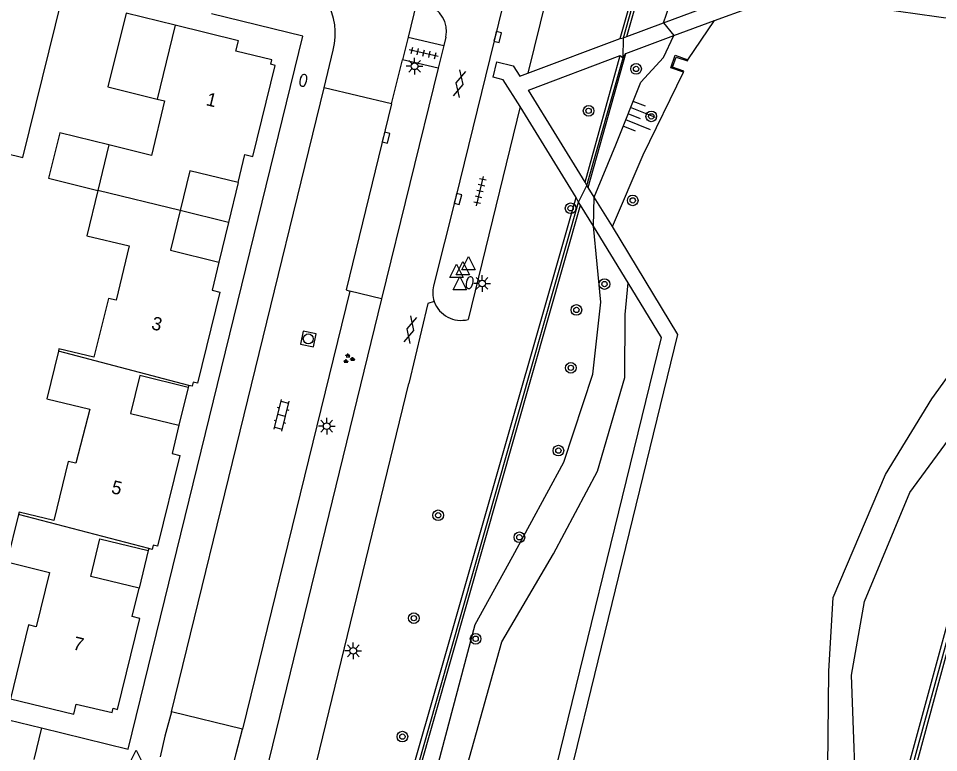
# Model space of a CAD drawing. Extents: x 125000 to 129004, y 397500 to 399008.
# Drawn here: x 126894 to 126963.1, y 398397.8 to 398452.9 of the extents above; entities that cross this region are included whole.
import ezdxf

# ---------------------------------------------------------------- set-up
doc = ezdxf.new("R2010")
doc.units = 0
for name, color, linetype in [('gg-afsc-erfafscheiding', 7, 'Continuous'), ('gg-afsc-faunaraster', 7, 'Continuous'), ('gg-afsc-hekwerk', 7, 'Continuous'), ('gg-afsc-lijn faunaraster', 7, 'Continuous'), ('gg-anno-huisnummerreeks BGT', 7, 'Continuous'), ('gg-bbg-hoofdgebouw', 7, 'Continuous'), ('gg-bbg-luifel en loopbrug', 7, 'Continuous'), ('gg-bbg-onder overbouw', 7, 'Continuous'), ('gg-bbg-pand overbouw', 7, 'Continuous'), ('gg-bbg-tussenscheiding', 7, 'Continuous'), ('gg-bbg-tussenscheiding niveau 01', 7, 'Continuous'), ('gg-knt-BGT kruinlijn', 7, 'Continuous'), ('gg-knt-bovenkant onderkant talud', 7, 'Continuous'), ('gg-knt-verharding', 7, 'Continuous'), ('gg-kwrk-kunstwerk niveau 01', 7, 'Continuous'), ('gg-kwrk-uitstroombak niveau min 01', 7, 'Continuous'), ('gt-grn-groengrens', 7, 'Continuous'), ('gt-grn-weggrens', 7, 'Continuous'), ('gt-symb-boom', 7, 'Continuous'), ('gt-symb-brandkraan', 7, 'Continuous'), ('gt-symb-gesloten verharding', 7, 'Continuous'), ('gt-symb-groenvak', 7, 'Continuous'), ('gt-symb-klinker verharding', 7, 'Continuous'), ('gt-symb-kolk', 7, 'Continuous'), ('gt-symb-lichtmast', 7, 'Continuous'), ('gt-symb-rioolschacht', 7, 'Continuous'), ('gt-symb-talud symbool', 7, 'Continuous'), ('gt-symb-tegel verharding', 7, 'Continuous'), ('gt-symb-waterafsluiter', 7, 'Continuous')]:
    doc.layers.add(name, color=color, linetype=linetype)

# ---------------------------------------------------------------- blocks, each defined once
blk = doc.blocks.new('gt0-TALUD_1')
at = {"layer": 'gt-symb-talud symbool'}
for p, q in [((-1, -1), (-1, 0)), ((-0.5, -2), (-0.5, 0)), ((0, -1), (0, 0)), ((0.5, -2), (0.5, 0)), ((1, -1), (1, 0))]:
    blk.add_line(p, q, dxfattribs=at)
blk = doc.blocks.new('gt0-BOOM')
at = {"layer": 'gt-symb-boom'}
for radius in [0.4, 0.2]:
    blk.add_circle((0, 0), radius, dxfattribs=at)
blk = doc.blocks.new('gt0-TEG1')
at = {"layer": 'gt-symb-tegel verharding'}
for p, q in [((-1.125, 0), (1.125, 0)), ((-0.9, -0.25), (-0.9, 0.25)), ((-0.45, -0.25), (-0.45, 0.25)), ((0, -0.25), (0, 0.25)), ((0.45, -0.25), (0.45, 0.25)), ((0.9, -0.25), (0.9, 0.25))]:
    blk.add_line(p, q, dxfattribs=at)
blk = doc.blocks.new('gt0-WAFSL')
at = {"layer": 'gt-symb-waterafsluiter'}
for p, q in [((-0.5, -0.333), (0, 0.667)), ((0, 0.667), (0.5, -0.333)), ((0.5, -0.333), (-0.5, -0.333))]:
    blk.add_line(p, q, dxfattribs=at)
blk = doc.blocks.new('gt0-LMAST')
at = {"layer": 'gt-symb-lichtmast'}
for p, q in [((-0.182, 0.173), (-0.447, 0.438)), ((-0.005, 0.246), (-0.005, 0.621)), ((0.172, 0.173), (0.437, 0.438)), ((-0.255, -0.004), (-0.63, -0.004)), ((-0.182, -0.181), (-0.447, -0.446)), ((-0.005, -0.254), (-0.005, -0.629)), ((0.437, -0.446), (0.172, -0.181)), ((0.245, -0.004), (0.62, -0.004))]:
    blk.add_line(p, q, dxfattribs=at)
blk.add_circle((-0.005, -0.004), 0.25, dxfattribs=at)
blk = doc.blocks.new('gt0-BR')
at = {"layer": 'gt-symb-brandkraan'}
for centre, radius, start, end in [((-0.244, 0), 0.206, 107.56694, 252.43307), ((0.599, -2.664), 3, 106.89205, 107.56694), ((0, -0.691), 0.938, 73.10799, 106.89205), ((-0.599, -2.664), 3, 72.43309, 73.10799), ((0.244, 0), 0.206, 287.56695, 72.43309), ((0.599, 2.664), 3, 252.43307, 253.10797), ((0, 0.691), 0.938, 253.10797, 286.89206), ((-0.599, 2.664), 3, 286.89206, 287.56695)]:
    blk.add_arc(centre, radius, start, end, dxfattribs=at)
blk = doc.blocks.new('gt0-KOLK')
at = {"layer": 'gt-symb-kolk'}
blk.add_lwpolyline([(0, 0), (0.375, 0), (0.375, 0.4), (-0.375, 0.4), (-0.375, 0), (0, 0)], dxfattribs=at)
blk = doc.blocks.new('gt0-GESVH1')
at = {"layer": 'gt-symb-gesloten verharding'}
for p, q in [((-0.992, -0.261), (0.008, 0.239)), ((0.008, -0.261), (-0.992, 0.239)), ((0.008, 0.239), (1.008, -0.261)), ((1.008, 0.239), (0.008, -0.261))]:
    blk.add_line(p, q, dxfattribs=at)
blk = doc.blocks.new('gt0-KL1')
at = {"layer": 'gt-symb-klinker verharding'}
for p, q in [((-1.15, 0.3), (1.15, 0.3)), ((-1, -0.3), (-1, 0.3)), ((-0.5, 0.3), (-0.5, 0.45)), ((0, -0.3), (0, 0.3)), ((0.5, 0.3), (0.5, 0.45)), ((1, -0.3), (1, 0.3)), ((-1.15, -0.3), (1.15, -0.3)), ((-0.5, -0.45), (-0.5, -0.3)), ((0.5, -0.45), (0.5, -0.3))]:
    blk.add_line(p, q, dxfattribs=at)
blk = doc.blocks.new('gt0-RS')
at = {"layer": 'gt-symb-rioolschacht'}
blk.add_lwpolyline([(-0.5, -0.5), (0.5, -0.5), (0.5, 0.5), (-0.5, 0.5)], close=True, dxfattribs=at)
blk.add_circle((0, 0), 0.375, dxfattribs=at)
blk = doc.blocks.new('gt0-GRVAK')
at = {"layer": 'gt-symb-groenvak'}
for p, q in [((-0.11, 0.189), (-0.228, 0.24)), ((-0.182, 0.153), (0.088, 0.153)), ((-0.091, 0.211), (-0.156, 0.322)), ((-0.047, 0.214), (-0.047, 0.393)), ((-0.004, 0.211), (0.061, 0.322)), ((0.015, 0.189), (0.133, 0.24)), ((0.262, -0.052), (0.197, 0.059)), ((0.305, -0.049), (0.305, 0.13)), ((0.349, -0.052), (0.414, 0.059)), ((-0.245, -0.228), (-0.363, -0.177)), ((-0.318, -0.264), (-0.047, -0.264)), ((-0.226, -0.206), (-0.291, -0.095)), ((-0.183, -0.203), (-0.183, -0.024)), ((-0.139, -0.206), (-0.074, -0.095)), ((-0.12, -0.228), (-0.002, -0.177)), ((0.243, -0.074), (0.125, -0.023)), ((0.17, -0.11), (0.441, -0.11)), ((0.368, -0.074), (0.486, -0.023))]:
    blk.add_line(p, q, dxfattribs=at)

msp = doc.modelspace()

# ---------------------------------------------------------------- linework, layer by layer
at = {"layer": 'gg-afsc-erfafscheiding'}
msp.add_line((126965.773, 398412.947), (126963.08, 398403.013), dxfattribs=at)
at = {"layer": 'gg-afsc-faunaraster'}
for p, q in [((126939.439, 398451.397), (126942.076, 398460.594)), ((126936.69, 398440.32), (126939.433, 398449.894)), ((126921.272, 398387.12), (126936.08, 398439.074)), ((126956.413, 398379.417), (126965.575, 398413.001))]:
    msp.add_line(p, q, dxfattribs=at)
at = {"layer": 'gg-afsc-hekwerk'}
msp.add_line((126963.08, 398403.013), (126956.655, 398379.351), dxfattribs=at)
at = {"layer": 'gg-afsc-lijn faunaraster'}
for p, q in [((126939.433, 398449.894), (126939.439, 398451.397)), ((126936.08, 398439.074), (126936.69, 398440.32))]:
    msp.add_line(p, q, dxfattribs=at)
at = {"layer": 'gg-bbg-hoofdgebouw'}
for p, q in [((126905.803, 398452.343), (126904.438, 398446.801)), ((126900.825, 398443.36), (126899.994, 398439.951)), ((126906.823, 398425.328), (126906.787, 398425.182)), ((126903.825, 398413.089), (126903.787, 398412.933))]:
    msp.add_line(p, q, dxfattribs=at)
for points in [[(126888.728, 398443.788), (126894.363, 398442.41), (126897.32, 398454.383), (126891.688, 398455.768), (126891.496, 398454.991)], [(126910.536, 398440.537), (126911.04, 398442.651), (126911.628, 398442.506), (126913.316, 398449.33), (126912.988, 398449.413), (126913.067, 398449.739), (126910.354, 398450.396), (126910.547, 398451.175), (126905.803, 398452.343)], [(126904.438, 398446.801), (126905.012, 398446.661), (126904.031, 398442.579), (126900.825, 398443.36)], [(126899.994, 398439.951), (126899.165, 398436.547), (126902.358, 398435.789), (126901.371, 398431.712), (126900.788, 398431.855), (126899.709, 398427.445), (126897.078, 398428.071), (126897.035, 398427.896)], [(126909.073, 398434.573), (126908.578, 398432.468), (126909.146, 398432.326), (126907.483, 398425.502), (126907.158, 398425.581), (126907.081, 398425.265), (126906.823, 398425.328)], [(126897.035, 398427.896), (126896.163, 398424.331), (126899.386, 398423.539), (126898.353, 398419.485), (126897.779, 398419.623), (126896.706, 398415.189), (126894.082, 398415.826), (126894.039, 398415.651)], [(126906.088, 398422.338), (126905.572, 398420.225), (126906.153, 398420.082), (126904.486, 398413.267), (126904.161, 398413.346), (126904.083, 398413.026), (126903.825, 398413.089)], [(126894.039, 398415.651), (126893.169, 398412.085), (126896.374, 398411.296), (126895.373, 398407.229), (126894.792, 398407.372), (126893.445, 398401.822), (126898.187, 398400.671), (126898.379, 398401.427), (126901.078, 398400.791), (126901.157, 398401.111), (126901.482, 398401.031), (126903.155, 398407.839), (126902.578, 398407.992), (126903.095, 398410.109)]]:
    msp.add_lwpolyline(points, dxfattribs=at)
at = {"layer": 'gg-bbg-luifel en loopbrug'}
for points in [[(126905.803, 398452.343), (126902.113, 398453.251), (126900.749, 398447.709), (126904.438, 398446.801)], [(126900.825, 398443.36), (126897.135, 398444.268), (126896.296, 398440.861), (126899.994, 398439.951)]]:
    msp.add_lwpolyline(points, dxfattribs=at)
at = {"layer": 'gg-bbg-onder overbouw'}
for points in [[(126910.536, 398440.537), (126906.903, 398441.428), (126906.172, 398438.446)], [(126906.172, 398438.446), (126905.44, 398435.464), (126909.073, 398434.573)], [(126906.787, 398425.182), (126903.154, 398426.075), (126902.455, 398423.231), (126906.088, 398422.338)], [(126903.095, 398410.109), (126899.465, 398410.998), (126900.157, 398413.823), (126903.787, 398412.933)]]:
    msp.add_lwpolyline(points, dxfattribs=at)
at = {"layer": 'gg-bbg-pand overbouw'}
for p, q in [((126910.536, 398440.537), (126909.805, 398437.555)), ((126909.805, 398437.555), (126909.073, 398434.573)), ((126906.787, 398425.182), (126906.088, 398422.338)), ((126903.787, 398412.933), (126903.095, 398410.109))]:
    msp.add_line(p, q, dxfattribs=at)
at = {"layer": 'gg-bbg-tussenscheiding'}
for p, q in [((126906.172, 398438.446), (126899.994, 398439.951)), ((126906.823, 398425.328), (126897.035, 398427.896)), ((126903.825, 398413.089), (126894.039, 398415.651))]:
    msp.add_line(p, q, dxfattribs=at)
at = {"layer": 'gg-bbg-tussenscheiding niveau 01'}
msp.add_line((126909.805, 398437.555), (126906.172, 398438.446), dxfattribs=at)
at = {"layer": 'gg-knt-BGT kruinlijn'}
for points in [[(126942.446, 398452.531), (126942.89, 398453.822), (126946.459, 398457.36)], [(126936.343, 398364.947), (126939.852, 398361.457), (126945.975, 398356.678), (126948.58, 398356.477), (126950.542, 398357.349), (126951.203, 398361.075), (126949.413, 398375.01), (126955.395, 398384.866), (126956.983, 398391.984), (126956.553, 398403.592), (126957.525, 398409.117), (126960.932, 398417.285), (126964.729, 398422.473), (126967.12, 398426.653), (126970.584, 398435.911), (126973.869, 398451.47)], [(126937.25, 398439.447), (126938.864, 398443.37), (126940.744, 398448.07), (126942.441, 398449.919), (126943.23, 398451.565)], [(126921.47, 398387.091), (126922.718, 398388.171), (126924.47, 398392.866), (126928.318, 398407.396), (126931.145, 398412.519), (126934.964, 398419.573), (126937.157, 398426.179), (126937.734, 398431.57), (126937.197, 398437.269)]]:
    msp.add_lwpolyline(points, dxfattribs=at)
at = {"layer": 'gg-knt-bovenkant onderkant talud'}
msp.add_line((126944.273, 398449.755), (126946.286, 398452.699), dxfattribs=at)
for points in [[(126937.228, 398366.549), (126940.579, 398363.03), (126946.604, 398358.537), (126949.294, 398358.686), (126949.756, 398360.958), (126947.569, 398375.789), (126953.422, 398385.893), (126954.727, 398391.882), (126954.852, 398403.883), (126955.192, 398409.413), (126959.097, 398418.644), (126962.589, 398424.317), (126964.943, 398427.559), (126968.74, 398436.995), (126971.483, 398451.798)], [(126938.614, 398437.241), (126940.917, 398442.61), (126943.945, 398448.81)], [(126922.075, 398386.984), (126925.255, 398387.045), (126926.153, 398391.247), (126930.323, 398406.106), (126934.205, 398412.69), (126937.497, 398418.893), (126939.558, 398425.926), (126939.57, 398430.646), (126939.799, 398433.014)]]:
    msp.add_lwpolyline(points, dxfattribs=at)
at = {"layer": 'gg-knt-verharding'}
for p, q in [((126938.256, 398472.882), (126932.269, 398448.748)), ((126923.908, 398454.018), (126923.279, 398451.454)), ((126915.382, 398451.515), (126908.533, 398453.191)), ((126939.703, 398451.507), (126942.446, 398452.531)), ((126923.279, 398451.454), (126922.861, 398449.751)), ((126923.279, 398451.454), (126925.961, 398450.832)), ((126926.109, 398451.435), (126925.961, 398450.832)), ((126939.439, 398451.397), (126939.703, 398451.507)), ((126939.625, 398450.211), (126943.23, 398451.565)), ((126925.961, 398450.832), (126925.543, 398449.132)), ((126932.269, 398448.748), (126939.187, 398451.334)), ((126939.187, 398451.334), (126939.439, 398451.397)), ((126916.982, 398447.645), (126917.657, 398450.478)), ((126939.186, 398450.069), (126939.433, 398449.894)), ((126939.433, 398449.894), (126939.625, 398450.211)), ((126922.047, 398446.434), (126922.861, 398449.751)), ((126925.543, 398449.132), (126922.861, 398449.751)), ((126925.543, 398449.132), (126921.291, 398431.832)), ((126905.525, 398400.854), (126916.982, 398447.645)), ((126922.047, 398446.434), (126916.982, 398447.645)), ((126931.693, 398446.233), (126927.791, 398430.274)), ((126935.887, 398439.411), (126931.693, 398446.233)), ((126936.69, 398440.32), (126936.577, 398440.564)), ((126936.801, 398440.168), (126936.69, 398440.32)), ((126937.25, 398439.447), (126936.801, 398440.168)), ((126936.08, 398439.074), (126935.887, 398439.411)), ((126936.223, 398438.853), (126936.08, 398439.074)), ((126937.197, 398437.269), (126936.223, 398438.853)), ((126918.899, 398432.405), (126910.865, 398399.539)), ((126921.291, 398431.832), (126918.899, 398432.405)), ((126921.291, 398431.832), (126911.448, 398391.562)), ((126881.877, 398403.04), (126895.773, 398399.635)), ((126910.865, 398399.539), (126905.525, 398400.854))]:
    msp.add_line(p, q, dxfattribs=at)
for points in [[(126935.237, 398473.631), (126926.827, 398439.357), (126925.193, 398432.8)], [(126895.773, 398399.635), (126902.28, 398398.04), (126915.382, 398451.515)], [(126936.577, 398440.564), (126932.311, 398447.473), (126939.186, 398450.069)], [(126931.693, 398446.233), (126930.409, 398448.255), (126929.669, 398448.442), (126929.944, 398449.598), (126931.17, 398449.306), (126931.67, 398448.513), (126932.269, 398448.748)], [(126922.047, 398446.434), (126918.631, 398432.499), (126918.899, 398432.405)], [(126925.235, 398431.619), (126924.771, 398431.476), (126923.343, 398425.47)], [(126910.248, 398372.057), (126915.285, 398392.383), (126923.343, 398425.47)], [(126905.525, 398400.854), (126905.032, 398399.01), (126904.666, 398397.48)], [(126908.714, 398390.877), (126910.382, 398397.726), (126910.865, 398399.539)]]:
    msp.add_lwpolyline(points, dxfattribs=at)
for centre, radius, start, end in [((126912.949, 398451.724), 4.87, 345.1785, 73.7197), ((126924.154, 398451.91), 2.012, 346.35723, 76.16531), ((126927.467, 398432.29), 2.33, 167.34966, 196.72385), ((126927.249, 398432.345), 2.141, 199.8246, 284.66755)]:
    msp.add_arc(centre, radius, start, end, dxfattribs=at)
at = {"layer": 'gg-kwrk-kunstwerk niveau 01'}
for p, q in [((126942.446, 398452.531), (126948.811, 398454.887)), ((126942.446, 398452.531), (126943.23, 398451.565)), ((126943.23, 398451.565), (126946.286, 398452.699)), ((126937.197, 398437.269), (126937.25, 398439.447)), ((126938.614, 398437.241), (126937.25, 398439.447)), ((126939.799, 398433.014), (126937.197, 398437.269))]:
    msp.add_line(p, q, dxfattribs=at)
for points in [[(126946.286, 398452.699), (126951.524, 398454.619), (126971.483, 398451.798)], [(126937.228, 398366.549), (126939.853, 398371.302), (126934.178, 398390.843), (126943.535, 398429.143), (126938.614, 398437.241)], [(126935.943, 398366.656), (126938.591, 398371.413), (126932.969, 398390.818), (126942.29, 398428.92), (126939.799, 398433.014)]]:
    msp.add_lwpolyline(points, dxfattribs=at)
at = {"layer": 'gg-kwrk-uitstroombak niveau min 01'}
for points in [[(126943.945, 398448.81), (126943, 398449.138), (126943.328, 398450.083), (126944.273, 398449.755)], [(126943.945, 398448.81), (126943.978, 398448.905), (126943.127, 398449.2), (126943.39, 398449.956), (126944.24, 398449.661), (126944.273, 398449.755)]]:
    msp.add_lwpolyline(points, dxfattribs=at)
at = {"layer": 'gt-grn-groengrens'}
for p, q in [((126936.577, 398440.564), (126939.186, 398450.069)), ((126936.801, 398440.168), (126939.625, 398450.211)), ((126921.47, 398387.091), (126936.223, 398438.853))]:
    msp.add_line(p, q, dxfattribs=at)
for points in [[(126939.187, 398451.334), (126941.852, 398460.673), (126942.079, 398460.607)], [(126939.703, 398451.507), (126942.269, 398460.538), (126942.076, 398460.594)], [(126938.819, 398357.491), (126939.732, 398358.723), (126952.263, 398349.503), (126957.445, 398350.376), (126953.602, 398370.052), (126956.048, 398379.248), (126970.426, 398431.845), (126975.595, 398451.238)], [(126928.254, 398365.073), (126928.827, 398366.043), (126923.164, 398369.929), (126916.458, 398371.365), (126918.732, 398379.249), (126920.792, 398386.601), (126935.887, 398439.411)]]:
    msp.add_lwpolyline(points, dxfattribs=at)
at = {"layer": 'gt-grn-weggrens'}
msp.add_line((126895.773, 398399.635), (126895.192, 398397.263), dxfattribs=at)

# ---------------------------------------------------------------- block references
at = {"layer": 'gt-symb-boom'}
for p in [(126940.391, 398449.064), (126936.83, 398445.919), (126941.534, 398445.506), (126935.481, 398438.608), (126940.139, 398439.201), (126938.021, 398432.926), (126935.912, 398430.988), (126935.495, 398426.648), (126934.563, 398420.438), (126925.536, 398415.583), (126931.632, 398413.934), (126923.715, 398407.869), (126928.35, 398406.324), (126922.852, 398398.984)]:
    msp.add_blockref('gt0-BOOM', p, dxfattribs=at)
at = {"layer": 'gt-symb-brandkraan'}
for p, rotation in [((126915.417, 398448.204), -103.06333733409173), ((126927.895, 398433.03), -102.93881062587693)]:
    msp.add_blockref('gt0-BR', p, dxfattribs=dict(at, rotation=rotation))
at = {"layer": 'gt-symb-gesloten verharding'}
for p, rotation in [((126927.154, 398447.963), -103.82779503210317), ((126923.436, 398429.508), 75.7552575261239)]:
    msp.add_blockref('gt0-GESVH1', p, dxfattribs=dict(at, rotation=rotation))
at = {"layer": 'gt-symb-groenvak'}
msp.add_blockref('gt0-GRVAK', (126918.813, 398427.324), dxfattribs=at)
at = {"layer": 'gt-symb-klinker verharding', "rotation": -103.77214543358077}
msp.add_blockref('gt0-KL1', (126913.775, 398423.094), dxfattribs=at)
at = {"layer": 'gt-symb-kolk'}
for p, rotation in [((126929.813, 398451.505), -103.77214543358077), ((126921.433, 398443.962), -103.93901435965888), ((126926.827, 398439.357), -103.82779503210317)]:
    msp.add_blockref('gt0-KOLK', p, dxfattribs=dict(at, rotation=rotation))
at = {"layer": 'gt-symb-lichtmast'}
for p in [(126923.775, 398449.266), (126928.84, 398432.981), (126917.177, 398422.274), (126919.175, 398405.427)]:
    msp.add_blockref('gt0-LMAST', p, dxfattribs=at)
at = {"layer": 'gt-symb-rioolschacht', "rotation": 168.70129979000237}
msp.add_blockref('gt0-RS', (126915.791, 398428.813), dxfattribs=at)
at = {"layer": 'gt-symb-talud symbool', "xscale": 0.9999704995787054, "yscale": 0.9999704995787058, "rotation": 68.28370952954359}
msp.add_blockref('gt0-TALUD_1', (126939.797, 398445.702), dxfattribs=at)
at = {"layer": 'gt-symb-tegel verharding'}
for p, rotation in [((126924.448, 398450.258), -12.827123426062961), ((126928.681, 398439.895), 76.22785456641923)]:
    msp.add_blockref('gt0-TEG1', p, dxfattribs=dict(at, rotation=rotation))
at = {"layer": 'gt-symb-waterafsluiter'}
for p in [(126927.808, 398434.318), (126926.915, 398433.744), (126927.384, 398433.959), (126927.17, 398432.82), (126902.879, 398397.307)]:
    msp.add_blockref('gt0-WAFSL', p, dxfattribs=at)

# ---------------------------------------------------------------- texts
at = {"layer": 'gg-anno-huisnummerreeks BGT'}
for s, rotation, p in [('1', 346.1, (126908.06, 398446.355)), ('3', 346.3, (126903.955, 398429.556)), ('5', 346.2, (126900.946, 398417.263)), ('7', 346.2, (126898.072, 398405.545))]:
    msp.add_text(s, height=1, rotation=rotation, dxfattribs=at).set_placement(p)

doc.saveas('drawing.dxf')
